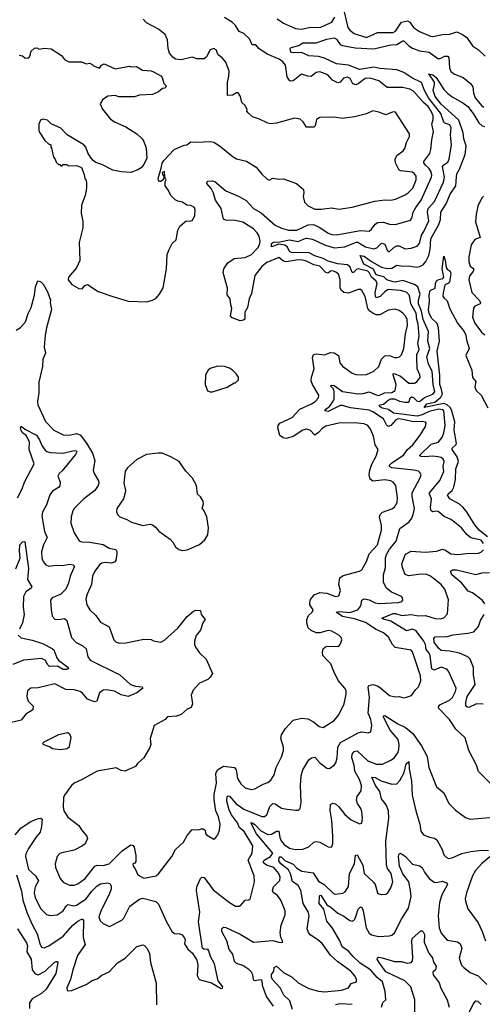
# Model space of a CAD drawing. Extents: x 2086813 to 2278017, y 548126 to 753336.
# Tile 325 of 461: x 2183092 to 2186936, y 694029 to 702204. Entities that reach past the tile are written whole.
import ezdxf

# ---------------------------------------------------------------- set-up
doc = ezdxf.new("R2010")
doc.units = 0

msp = doc.modelspace()

# ---------------------------------------------------------------- linework, layer by layer
at = {"layer": '0CON10XD'}
for points in [[(2185776.9, 702315), (2185818, 702138), (2185835.9, 702115.9), (2185870, 702090), (2185975, 702056), (2186065, 702096.9), (2186195, 702098.2), (2186215, 702108.5), (2186225.6, 702124.4), (2186265, 702181.9), (2186315, 702195.4), (2186335, 702182.5), (2186365, 702138.5), (2186414.2, 702104.2), (2186505, 702067.1), (2186525.4, 702064.6), (2186605, 702081.5), (2186665, 702083.6), (2186725, 702102.7), (2186771.8, 702081.8), (2186806, 702055), (2186855, 701986.2), (2186905, 701954.2), (2186959.7, 701899.7)], [(2183492.6, 695582.6), (2183583.2, 695513.2), (2183605, 695476.7), (2183650, 695425), (2183656, 695405), (2183637.5, 695362.5), (2183615, 695343.8), (2183545, 695308), (2183442.3, 695287.7), (2183425, 695280), (2183403.8, 695255), (2183387.5, 695195), (2183390.8, 695165), (2183427.5, 695075), (2183455, 695043.8), (2183505, 695017.5), (2183545, 695019.4), (2183575, 695029.4), (2183635.7, 695075), (2183716, 695175), (2183735, 695184.4), (2183785, 695182.2), (2183835, 695194.4), (2183945, 695302), (2184015, 695352.5), (2184035, 695347.5), (2184042.5, 695335), (2184056.4, 695263.6), (2184056.4, 695213.6), (2184049.3, 695200.7), (2184033.3, 695195), (2184034.2, 695175), (2184053.2, 695153.2), (2184075, 695104), (2184124.1, 695075.9), (2184225, 695096.9), (2184245, 695111.1), (2184355.6, 695255), (2184386, 695315), (2184453.8, 695375), (2184485, 695431.2), (2184525, 695480), (2184575, 695478), (2184602.7, 695487.3), (2184617.5, 695485), (2184633.3, 695475), (2184636, 695446), (2184643.3, 695435), (2184705, 695401.2), (2184715, 695402.5), (2184740, 695435), (2184752, 695475), (2184756.7, 695525), (2184744.4, 695585), (2184721.1, 695635), (2184707.1, 695727.1), (2184709.1, 695770.9), (2184726.7, 695865), (2184722.7, 695945), (2184735, 695975.6), (2184785, 696006.2), (2184876.2, 695995), (2184892.2, 695975), (2184902.7, 695905), (2184929.5, 695859.5), (2184965, 695826.9), (2185015, 695811.4), (2185045, 695819.4), (2185115, 695858.1), (2185155, 695871.9), (2185179.4, 695890.6), (2185207.5, 695935), (2185222.5, 695995), (2185266.9, 696083.1), (2185284.4, 696135), (2185284.4, 696165), (2185263.3, 696235), (2185266.9, 696265), (2185297.5, 696315), (2185365, 696387.1), (2185434.1, 696404.1), (2185485, 696400), (2185534.3, 696374.3), (2185580, 696335), (2185615, 696327.5), (2185705, 696386.2), (2185745, 696433.8), (2185787.1, 696525), (2185806, 696605), (2185804, 696635), (2185794.3, 696654.3), (2185738, 696718), (2185701.1, 696791.1), (2185677.5, 696855), (2185645, 696890), (2185611.2, 696925), (2185607, 696953), (2185615, 696980), (2185633, 696997), (2185648.3, 697001.7), (2185740.7, 696999.3), (2185757.7, 697022.3), (2185770, 697055), (2185763.3, 697075), (2185745, 697093.8), (2185685, 697127.1), (2185655, 697131.4), (2185585, 697114), (2185555, 697114.2), (2185515, 697131.4), (2185489.2, 697155), (2185477.6, 697197.6), (2185477.3, 697225), (2185493.1, 697256.9), (2185521.9, 697285), (2185529.4, 697305), (2185503.7, 697345), (2185501.9, 697365), (2185509.7, 697390.3), (2185540.2, 697429.8), (2185585, 697447.1), (2185645, 697443.3), (2185715, 697415.7), (2185745, 697421.2), (2185758.6, 697465), (2185742.9, 697515), (2185751.3, 697568.7), (2185780.7, 697589.3), (2185915, 697624.2), (2185935, 697636), (2185973.6, 697705), (2185995, 697770), (2186065.4, 697845), (2186076.7, 697885), (2186098.9, 697965), (2186097.7, 698005), (2186082.2, 698075), (2186086.7, 698095), (2186106, 698114), (2186185, 698143.8), (2186205, 698157.8), (2186229.2, 698195), (2186231.3, 698235), (2186216.1, 698336.1), (2186195.3, 698365.3), (2186175, 698375.4), (2186125, 698382.3), (2186025, 698373.5), (2186005, 698388.8), (2185997.1, 698425), (2186001.8, 698465), (2186017.7, 698512.3), (2186055, 698578.8), (2186070.8, 698635), (2186046.9, 698675), (2186031.1, 698745), (2186006.7, 698805), (2185984.6, 698834.6), (2185955, 698848.9), (2185875, 698855.5), (2185745, 698854.4), (2185635, 698829.5), (2185605, 698810), (2185574.1, 698775.9), (2185545, 698754), (2185506.2, 698795), (2185475, 698803.1), (2185443.8, 698795), (2185365, 698743.3), (2185305, 698725.6), (2185281.7, 698731.7), (2185255, 698752), (2185238, 698815), (2185239.2, 698835), (2185252.5, 698855), (2185355, 698900.6), (2185420.8, 698969.1), (2185517.8, 699015), (2185546.7, 699035), (2185574.3, 699065), (2185576.6, 699086.6), (2185524.7, 699174.8), (2185514.7, 699205), (2185517.2, 699235), (2185538.4, 699305), (2185524.2, 699395), (2185534.5, 699425), (2185555, 699430), (2185625, 699420), (2185675, 699440.6), (2185705, 699438.6), (2185742, 699415), (2185753.3, 699355), (2185775, 699328.1), (2185855, 699268.6), (2185885, 699258.6), (2185935.5, 699255.5), (2185972.4, 699257.6), (2186036, 699285), (2186075, 699324), (2186098.9, 699385), (2186125, 699412.2), (2186164.5, 699414.5), (2186205, 699400), (2186225, 699399.2), (2186246.7, 699405), (2186265, 699420), (2186282.7, 699475), (2186298, 699595), (2186313.9, 699665), (2186312.5, 699715), (2186300.1, 699740.1), (2186275, 699766.7), (2186245, 699788.1), (2186209.3, 699799.3), (2186155, 699791.5), (2186085, 699752.5), (2186055, 699753.6), (2186025, 699766.4), (2186002.5, 699782.5), (2185985.3, 699805.3), (2185963.6, 699905), (2185935, 699956.2), (2185925, 699963.8), (2185905, 699964), (2185825, 699933.1), (2185785, 699939.1), (2185765.5, 699955), (2185755.4, 699975), (2185755.3, 700045.3), (2185740.5, 700090.5), (2185718.5, 700108.5), (2185695, 700117.5), (2185675, 700114.5), (2185655, 700100.4), (2185635, 700105.3), (2185585, 700156.7), (2185535, 700169.4), (2185475, 700199.8), (2185445, 700208.1), (2185405, 700210.9), (2185305, 700192.4), (2185285, 700199.4), (2185245, 700228.5), (2185145, 700186.7), (2185103.4, 700155), (2185045, 700080), (2185019.5, 699930.5), (2184998, 699885), (2184984, 699815), (2184964, 699775), (2184961.7, 699718.3), (2184951.7, 699708.3), (2184924.1, 699704.1), (2184857.3, 699727.3), (2184843.8, 699745), (2184856.2, 699805), (2184846.2, 699835), (2184841.2, 699885), (2184815, 699920), (2184818.6, 699975), (2184783.9, 700106.1), (2184788, 700135), (2184821.4, 700185), (2184875, 700221.1), (2184965, 700228.7), (2185017.3, 700255), (2185069.9, 700310.1), (2185084, 700335), (2185089.4, 700365), (2185082.4, 700405), (2185065, 700434.6), (2185035, 700465.9), (2184945, 700521.4), (2184883.3, 700536.7), (2184805, 700540.6), (2184787.1, 700547.1), (2184765, 700636), (2184718.5, 700705), (2184702.8, 700762.8), (2184682.2, 700802.2), (2184646.7, 700845), (2184646.7, 700855), (2184655, 700863.3), (2184695, 700865.8), (2184715, 700860), (2184805, 700782.9), (2184915, 700735.7), (2184975, 700702.9), (2185036.2, 700636.2), (2185098.8, 700598.8), (2185215, 700498.9), (2185266.8, 700473.2), (2185326.7, 700456.7), (2185395, 700457), (2185490.2, 700499.8), (2185534.3, 700504.3), (2185585, 700478.3), (2185655, 700430.3), (2185685, 700419.1), (2185725, 700416.5), (2185925, 700453.3), (2185995, 700448.1), (2186015, 700464.3), (2186045, 700507.1), (2186069.2, 700520.8), (2186115, 700523.2), (2186165, 700507.3), (2186215.4, 700504.6), (2186340.3, 700539.7), (2186351.4, 700555), (2186360.5, 700605), (2186382.5, 700645), (2186428.6, 700705), (2186513.3, 700895), (2186516.5, 700916.5), (2186508.9, 700945), (2186491, 700971), (2186462.9, 700995), (2186450.4, 701015), (2186450.9, 701025), (2186498.5, 701091.5), (2186509.2, 701125), (2186515.3, 701205), (2186529.2, 701275), (2186516.4, 701335), (2186526.7, 701375), (2186527.2, 701405), (2186510.2, 701445), (2186485, 701483.1), (2186446.4, 701516.4), (2186365, 701611.2), (2186335, 701627.7), (2186275, 701641.8), (2186145, 701641.8), (2186077.1, 701697.1), (2186005, 701718.4), (2185962.9, 701715), (2185905, 701670), (2185885, 701663.6), (2185861.5, 701671.5), (2185837.1, 701715), (2185815, 701725.5), (2185781.4, 701718.6), (2185754.5, 701685.5), (2185735, 701679.2), (2185690.6, 701700.6), (2185652, 701745), (2185585, 701770.6), (2185555, 701765.6), (2185515, 701732), (2185485.6, 701735.6), (2185435, 701751.2), (2185365, 701695.7), (2185345, 701694.4), (2185335, 701700), (2185315, 701730), (2185300.4, 701825), (2185279.5, 701855), (2185247.1, 701875), (2185147.8, 701917.8), (2185078.6, 701965), (2185055, 701996), (2185023.7, 701993.7), (2185000.8, 702045), (2184955, 702088), (2184914.6, 702104.6), (2184884.5, 702155), (2184860.8, 702180.8), (2184795, 702222.7)], [(2185423, 701377), (2185375, 701386), (2185226.1, 701343.9), (2185175, 701340), (2185153.6, 701343.6), (2185085, 701376.7), (2185026.4, 701396.4), (2184990.7, 701430.7), (2184980, 701445), (2184982.5, 701455), (2184965, 701490), (2184937.5, 701515), (2184927, 701567), (2184907.5, 701597.5), (2184895, 701597.5), (2184861.7, 701578.3), (2184820, 701575), (2184818.3, 701681.7), (2184831.1, 701735), (2184832.9, 701775), (2184805, 701850), (2184776, 701886), (2184742.7, 701912.7), (2184725, 701952.5), (2184705, 701963.3), (2184675, 701952), (2184644, 701896), (2184625, 701877.5), (2184565, 701880), (2184525, 701893.3), (2184435, 701870.8), (2184387, 701877), (2184365, 701891.2), (2184337, 701927), (2184326.9, 701965), (2184321.4, 702035), (2184299.8, 702079.8), (2184246.2, 702126.2), (2184145, 702177.1), (2184117.8, 702207.8)], [(2185231.2, 702211.2), (2185285, 702174.6), (2185385, 702131.5), (2185435, 702124.3), (2185495, 702137.7), (2185595, 702142.4), (2185685, 702183.4), (2185709.7, 702225)], [(2185315, 695650), (2185385, 695640), (2185407.7, 695642.3), (2185423.9, 695656.1), (2185430.6, 695705), (2185425.5, 695845), (2185430.4, 695925), (2185445.7, 695975), (2185495, 696060), (2185515.7, 696074.3), (2185545, 696081.2), (2185584.7, 696034.7), (2185645, 695988.8), (2185665, 695986.2), (2185705.5, 696014.5), (2185719.2, 696035), (2185730, 696075), (2185736.2, 696165), (2185758.3, 696201.7), (2185905, 696282.3), (2185935, 696290.4), (2185986.9, 696283.1), (2186009.4, 696290.6), (2186018.5, 696345), (2186009.1, 696395), (2185988.4, 696445), (2185997.7, 696575), (2185987, 696663), (2185994.4, 696675.6), (2186025, 696684.4), (2186065, 696672.9), (2186092, 696655), (2186165, 696592), (2186211.7, 696581.7), (2186245.9, 696585.9), (2186285, 696573.8), (2186305, 696578.8), (2186347.3, 696592.7), (2186380, 696640), (2186405.6, 696664.4), (2186424.5, 696715), (2186423.2, 696755), (2186356.7, 696955), (2186345, 696970), (2186212, 696992), (2186189.5, 697015), (2186157, 697077), (2186115, 697113.5), (2186055, 697140), (2185965, 697198.3), (2185875, 697230.5), (2185775, 697247.7), (2185721.2, 697285), (2185749.6, 697290.4), (2185835, 697282.8), (2185900.9, 697305), (2185926.2, 697336.2), (2185935, 697384), (2185955, 697394.5), (2185995, 697386.6), (2186045, 697361.8), (2186075, 697355.4), (2186240, 697365), (2186266.8, 697373.2), (2186275.8, 697384.2), (2186273.8, 697405), (2186265, 697416), (2186180.2, 697450.2), (2186136.7, 697486.7), (2186115.4, 697535), (2186115.3, 697594.7), (2186130.8, 697655), (2186132.6, 697735), (2186141.8, 697768.2), (2186165, 697807.7), (2186220, 697875), (2186251.9, 697978.1), (2186329.4, 698035), (2186350.6, 698065), (2186361.5, 698095), (2186372.5, 698145), (2186352, 698245), (2186353.5, 698275), (2186420.7, 698399.3), (2186427.1, 698425), (2186418, 698445), (2186405.4, 698455.4), (2186366.5, 698463.5), (2186183.3, 698483.3), (2186165.6, 698495), (2186165.5, 698505), (2186183.5, 698525), (2186280.8, 698589.2), (2186314, 698636), (2186359.1, 698675), (2186419.4, 698755), (2186462.9, 698825), (2186469.2, 698855), (2186463.1, 698863.1), (2186438.1, 698868.1), (2186364, 698864), (2186275, 698885.7), (2186235, 698888.8), (2186215, 698880), (2186175, 698833.9), (2186155, 698826.9), (2186141.1, 698841.1), (2186115, 698889.8), (2186025, 698949.1), (2185995, 698961.5), (2185841.6, 698981.6), (2185775, 699001.2), (2185755, 698999.2), (2185655, 698950.2), (2185627.1, 698955), (2185635, 698970.9), (2185667.3, 698992.7), (2185695, 699031.2), (2185704.3, 699055), (2185705.7, 699115.7), (2185698.3, 699138.3), (2185676, 699165), (2185685, 699170.6), (2185705.8, 699165.8), (2185775, 699117.9), (2185905, 699098.3), (2185945, 699101.2), (2185995.2, 699115.2), (2186055, 699088.1), (2186075, 699084.8), (2186123.6, 699106.4), (2186185, 699109.8), (2186212.9, 699125), (2186219.7, 699175), (2186194.2, 699255), (2186195.5, 699264.5), (2186202.7, 699267.3), (2186255.3, 699245), (2186325, 699184.6), (2186372.9, 699187.1), (2186395, 699199.2), (2186419.4, 699235), (2186416.7, 699255), (2186394.7, 699305), (2186390.5, 699395), (2186392.4, 699425), (2186410.6, 699465), (2186399.2, 699515), (2186412.3, 699575), (2186404.3, 699675.7), (2186391, 699715), (2186385, 699767.1), (2186342, 699845), (2186330.3, 699915), (2186305, 699940.5), (2186255.6, 699955.6), (2186155, 699964.7), (2186125.9, 699945), (2186087.2, 699905), (2186055, 699893.9), (2186047.6, 699907.6), (2186046.3, 699935), (2186061.2, 700015), (2186050.8, 700035), (2186015.1, 700065), (2185997.1, 700105), (2185986, 700115), (2185905, 700136.3), (2185889.8, 700130.2), (2185865, 700105.5), (2185855, 700104.4), (2185837.8, 700147.8), (2185815, 700168.3), (2185735, 700175.5), (2185655, 700197.7), (2185615, 700221.6), (2185545, 700243.5), (2185497.3, 700267.3), (2185349.8, 700269.8), (2185335, 700280.3), (2185316.1, 700316.1), (2185295, 700330.4), (2185245, 700340.6), (2185185, 700318.6), (2185183.7, 700346.3), (2185202.1, 700357.9), (2185255, 700358.6), (2185335, 700375.9), (2185405, 700362), (2185455, 700385.4), (2185475, 700388.5), (2185525, 700382.3), (2185624.5, 700335), (2185705, 700310.7), (2185795, 700316.6), (2185895, 700358.6), (2185965, 700316.6), (2186035, 700300.5), (2186059.2, 700310.8), (2186095, 700345.6), (2186105, 700347.8), (2186125, 700338.6), (2186145, 700289.2), (2186155, 700278.6), (2186165, 700277.8), (2186204.4, 700315), (2186225, 700325.8), (2186245.6, 700325.6), (2186295, 700301.1), (2186345, 700305.6), (2186395, 700324.4), (2186413.5, 700345), (2186431.2, 700415), (2186449.4, 700445), (2186492.6, 700535), (2186480.3, 700605), (2186485.3, 700635), (2186537.3, 700695), (2186613.4, 700855), (2186620.6, 700895), (2186605.9, 700984.1), (2186615, 700998.5), (2186648.3, 701021.7), (2186660, 701045), (2186680.8, 701165), (2186672.5, 701245), (2186678.2, 701305), (2186665, 701331.5), (2186625, 701343.2), (2186615, 701353.3), (2186590.9, 701425), (2186489.8, 701555), (2186456.5, 701615), (2186430.8, 701680.8), (2186351.5, 701721.5), (2186285, 701764.8), (2186225, 701787.4), (2186085, 701798.8), (2186035, 701808.5), (2185915, 701790.2), (2185824.8, 701825.2), (2185725, 701836.5), (2185625, 701884.7), (2185575, 701896.8), (2185495, 701902.9), (2185435, 701931.5), (2185365, 701927.1), (2185346.2, 701935), (2185340.6, 701965), (2185347.2, 701972.8), (2185410.5, 701989.5), (2185445, 702011.8), (2185555, 702011.2), (2185645, 702040.7), (2185705, 702053.3), (2185725, 702042.9), (2185755, 701997.5), (2185775, 701988.4), (2185880.4, 701970.4), (2186025, 701961.8), (2186044.7, 701965.3), (2186175, 701993.8), (2186225, 701997.1), (2186275, 702027.2), (2186285, 702027.5), (2186325, 701985.4), (2186355, 701967.3), (2186413.7, 701946.3), (2186495, 701933.2), (2186565, 701880.9), (2186585, 701882.1), (2186625, 701901.2), (2186650.3, 701900.3), (2186658.8, 701888.8), (2186663.2, 701805), (2186675, 701772.5), (2186705, 701750.8), (2186777.5, 701725), (2186838.9, 701675), (2186857.3, 701645), (2186863.6, 701593.6), (2186877.8, 701555), (2186929.9, 701489.9), (2186947.4, 701477.4)], [(2183088.3, 701908.3), (2183115, 701902.5), (2183135, 701886.7), (2183160, 701885), (2183173.3, 701895), (2183182.5, 701915), (2183185, 701940), (2183215, 701966.7), (2183235, 701970), (2183255, 701960), (2183295, 701967.5), (2183355, 701962.5), (2183440, 701905), (2183464.2, 701874.2), (2183500, 701855), (2183605, 701852.5), (2183645, 701837.5), (2183675, 701842.5), (2183695, 701832.5), (2183705, 701820), (2183755, 701802.5), (2183773.6, 701826.4), (2183795, 701837.5), (2183885, 701796.2), (2184005, 701817.5), (2184015, 701812.5), (2184063.6, 701813.6), (2184112.5, 701785), (2184185, 701780), (2184205, 701770), (2184265, 701737.5), (2184277.5, 701725), (2184290, 701675), (2184310, 701655), (2184300, 701635), (2184278.3, 701631.7), (2184246.1, 701603.9), (2184196.1, 701583.9), (2184087, 701577), (2184045, 701563.3), (2183916.4, 701563.6), (2183885, 701573.3), (2183825, 701567.5), (2183780.7, 701539.3), (2183762.5, 701505), (2183781.7, 701461.7), (2183848.3, 701378.3), (2183885, 701353.3), (2183973.6, 701313.6), (2184065.8, 701255.8), (2184110, 701215), (2184125, 701192.5), (2184143, 701137), (2184150, 701055), (2184125, 701002.5), (2184102.5, 700975), (2184074.1, 700955.9), (2184015, 700935.8), (2183935, 700939.2), (2183867.5, 700955), (2183775, 701000), (2183725, 701017.5), (2183703.6, 701033.6), (2183681.7, 701061.7), (2183658.3, 701098.3), (2183641.2, 701145), (2183625, 701163.3), (2183487, 701247), (2183433, 701303), (2183355, 701340), (2183325, 701370), (2183285, 701377.5), (2183265, 701370), (2183252.5, 701335), (2183252.5, 701285), (2183260, 701265), (2183301.7, 701201.7), (2183331.7, 701171.7), (2183350, 701165), (2183350, 701145), (2183357, 701137), (2183373, 701063), (2183387, 701047), (2183395, 701020), (2183415, 701000), (2183425, 701000), (2183435, 700990), (2183445, 700990), (2183455, 701000), (2183485, 701000), (2183495, 700990), (2183565, 700992.5), (2183605, 700977.5), (2183629.3, 700919.3), (2183632.5, 700885), (2183642.5, 700875), (2183648.8, 700855), (2183648.8, 700805), (2183636.2, 700745), (2183606.7, 700665), (2183603.6, 700596.4), (2183617.7, 700527.7), (2183618, 700475), (2183587.1, 700355), (2183591.4, 700205), (2183565, 700143.8), (2183498, 700065), (2183495, 700042.5), (2183526, 700005), (2183585, 699970.6), (2183611.2, 699968.8), (2183635, 699997.5), (2183655, 700005.6), (2183745, 699947.5), (2183865, 699906.2), (2183993.6, 699866.4), (2184145, 699862), (2184195, 699874), (2184222.3, 699887.7), (2184253.8, 699925), (2184283.9, 699976.1), (2184312.5, 700135), (2184317, 700253), (2184333.3, 700295), (2184360, 700345), (2184393.3, 700375), (2184406.7, 700455), (2184421.7, 700488.3), (2184475, 700532.5), (2184505, 700530), (2184525, 700537.5), (2184546.7, 700575), (2184551.2, 700625), (2184543.9, 700643.9), (2184515, 700660), (2184480, 700665), (2184445, 700690), (2184405, 700697.5), (2184385, 700707.5), (2184347.5, 700745), (2184330, 700785), (2184302.5, 700825), (2184302.5, 700857.5), (2184310, 700875), (2184297.5, 700897.5), (2184295, 700942.5), (2184277.5, 700935), (2184278.3, 700918.3), (2184290, 700905), (2184290, 700885), (2184279.3, 700870.7), (2184265, 700860), (2184255, 700860), (2184245, 700870), (2184243.3, 700885), (2184269.2, 700970.8), (2184275, 701012.5), (2184289.2, 701035), (2184376.7, 701125), (2184459.3, 701160.7), (2184480, 701165), (2184515, 701190), (2184565, 701186.2), (2184675, 701192), (2184705, 701186.2), (2184748.8, 701158.8), (2184865, 701063.8), (2184895, 701048.8), (2184977.7, 701027.7), (2185058.3, 700978.3), (2185105, 700920), (2185145, 700882.5), (2185165, 700872.5), (2185195, 700887.5), (2185245, 700880), (2185285, 700882.5), (2185392.3, 700842.3), (2185450, 700795), (2185453.8, 700765), (2185448.8, 700735), (2185459.3, 700689.3), (2185489.3, 700659.3), (2185545, 700631.2), (2185595, 700629.2), (2185685, 700642), (2185745, 700630.8), (2185855, 700647.8), (2186043.6, 700696.4), (2186125, 700709.2), (2186175, 700706), (2186215, 700713.3), (2186295, 700748.5), (2186319.2, 700765), (2186359.1, 700805), (2186385.5, 700875), (2186385.6, 700905), (2186373.8, 700923.8), (2186355, 700936.5), (2186257.5, 700947.5), (2186245, 700954.2), (2186214.5, 701014.5), (2186212.7, 701045), (2186224.4, 701075), (2186278.6, 701115), (2186292.9, 701135), (2186305.8, 701185), (2186330.8, 701235), (2186332, 701255), (2186215, 701436.2), (2186195, 701437.5), (2186135, 701412.5), (2186075, 701436.7), (2186025, 701447.1), (2185975, 701422), (2185874.2, 701395.8), (2185775, 701384.2), (2185705, 701394.3), (2185585, 701390.8), (2185558.8, 701375), (2185546.4, 701323.6), (2185535, 701310), (2185475, 701310), (2185446.4, 701356.4), (2185423, 701377)], [(2186945.3, 697855), (2186925, 697881.5), (2186841.8, 697901.8), (2186808.3, 697928.3), (2186762.5, 697985), (2186705, 698032.7), (2186674.2, 698055), (2186620.1, 698080.1), (2186569.2, 698119.2), (2186555, 698123.5), (2186525, 698117.5), (2186510, 698125), (2186504.2, 698154.2), (2186512.5, 698225), (2186496.5, 698265), (2186498.2, 698275), (2186581.8, 698378.2), (2186615, 698452.5), (2186611.3, 698495), (2186618.2, 698535), (2186611.6, 698555), (2186595, 698567.6), (2186566.2, 698575), (2186525, 698578.9), (2186453, 698573), (2186426.2, 698576.2), (2186414.3, 698585), (2186510.9, 698679.1), (2186571.1, 698695), (2186602.8, 698737.2), (2186616.9, 698773.1), (2186628.6, 698835), (2186617.1, 698955), (2186605, 698965.2), (2186575, 698969), (2186495, 698951.1), (2186436.6, 698923.4), (2186395, 698911.7), (2186197.2, 698937.2), (2186156.3, 698966.3), (2186105, 698978.5), (2186078.1, 698995), (2186086.7, 699005), (2186115, 699011.8), (2186154, 699046), (2186175, 699055.7), (2186205, 699054.9), (2186247.6, 699037.6), (2186295, 699028), (2186320.8, 699029.2), (2186328.9, 699035), (2186337.5, 699065), (2186346.6, 699073.4), (2186365, 699067.2), (2186395, 699036.5), (2186415, 699034.3), (2186455, 699065.6), (2186525, 699093.4), (2186542, 699115), (2186528.3, 699175), (2186519.7, 699285), (2186489.8, 699345), (2186475.7, 699405), (2186498.8, 699475), (2186483.5, 699535), (2186489, 699615), (2186443.1, 699715), (2186430.2, 699785), (2186405.7, 699844.3), (2186405.2, 699875), (2186418.8, 699925), (2186399.6, 699985), (2186372.1, 700005), (2186275, 700037.2), (2186215.7, 700024.3), (2186195, 700027.1), (2186142.7, 700042.7), (2186118.9, 700068.9), (2186094.2, 700074.2), (2186055, 700084.5), (2186032, 700132), (2185952.8, 700175), (2185920, 700245), (2185955, 700239.1), (2186015, 700196.4), (2186099.7, 700149.7), (2186145, 700138.8), (2186185, 700141.7), (2186225, 700164.7), (2186275, 700156.2), (2186325, 700159.2), (2186385, 700148), (2186416.9, 700155), (2186445, 700169.6), (2186467.2, 700195), (2186492.4, 700245), (2186502.5, 700295), (2186509.1, 700385), (2186575.6, 700504.4), (2186588.8, 700545), (2186590, 700605), (2186635.3, 700675), (2186670, 700755), (2186715.2, 700824.8), (2186720, 700900), (2186724.1, 700925), (2186747.2, 700962.8), (2186794.7, 701085), (2186803, 701155), (2186781.5, 701215), (2186777, 701265), (2186739.5, 701369.5), (2186595, 701503.1), (2186544.5, 701565), (2186526.4, 701615), (2186539.2, 701665), (2186537.8, 701685), (2186492.5, 701755), (2186525, 701745.5), (2186553.5, 701725), (2186617.5, 701625), (2186650.1, 701590.1), (2186685, 701562.2), (2186774.1, 701514.1), (2186815, 701484.1), (2186861, 701425), (2186907.2, 701347.2), (2186935, 701321.1), (2186955, 701316.2)], [(2186945, 700739.8), (2186930.5, 700725), (2186899.8, 700655), (2186884.1, 700585), (2186878.8, 700525), (2186916.9, 700395), (2186875, 700379.2), (2186843.9, 700335), (2186823.9, 700236.1), (2186824.2, 700195.8), (2186835, 700158.1), (2186864.3, 700134.3), (2186858.8, 700115), (2186830.7, 700075), (2186823.9, 700045), (2186847.4, 699937.4), (2186908.5, 699875), (2186920, 699855), (2186917.5, 699845), (2186875, 699824), (2186862.2, 699807.8), (2186855.6, 699734.4), (2186873.3, 699685), (2186928.3, 699608.3), (2186957.8, 699587.8)], [(2186979.6, 697909.6), (2186911.9, 697961.9), (2186875, 698008.7), (2186805, 698120), (2186775, 698156.2), (2186745, 698181.5), (2186665.6, 698225), (2186646.5, 698255), (2186652.1, 698267.9), (2186685.3, 698294.7), (2186698.2, 698321.8), (2186711.7, 698385), (2186715.9, 698475), (2186738.5, 698535), (2186727.7, 698575), (2186684.4, 698635), (2186685.5, 698645), (2186716.1, 698673.9), (2186720.3, 698685), (2186701.3, 698795), (2186707.4, 698865), (2186679.3, 698965), (2186667.9, 698985), (2186645, 699005.4), (2186616.5, 699016.5), (2186453.9, 698983.9), (2186475, 699014.1), (2186540.7, 699029.3), (2186590.6, 699069.4), (2186603.9, 699096.1), (2186594.4, 699144.4), (2186583.4, 699175), (2186583.7, 699253.7), (2186561.9, 699451.9), (2186581.3, 699535), (2186572.1, 699645), (2186560.6, 699680.6), (2186515, 699724.5), (2186495, 699766.2), (2186489.6, 699795), (2186496.5, 699865), (2186494.4, 699915.6), (2186503.8, 699956.2), (2186543.3, 699975), (2186547, 700013), (2186555.8, 700034.2), (2186574, 700046), (2186608.8, 700055), (2186617.1, 700065), (2186602, 700135), (2186615, 700240), (2186626.8, 700206.8), (2186636, 700145), (2186645, 700131.2), (2186670, 700115), (2186673.1, 700095), (2186663, 700027), (2186653.7, 700016.3), (2186625, 700003.3), (2186609.4, 699935), (2186609.2, 699909.2), (2186620.3, 699890.3), (2186645, 699870), (2186666.4, 699803.6), (2186728.5, 699685), (2186783.8, 699615), (2186800, 699585), (2186805.5, 699545), (2186827.1, 699475), (2186797.8, 699415), (2186848.9, 699295), (2186853.4, 699233.4), (2186880.8, 699200.8), (2186873.3, 699155), (2186885.4, 699125.4), (2186925.3, 699085.3), (2186980.8, 698980.8)], [(2183064, 699625), (2183100.5, 699649.5), (2183141.2, 699695), (2183162.5, 699765), (2183186.8, 699813.2), (2183214.4, 699915.6), (2183223.3, 699985), (2183244.1, 700035.9), (2183265, 700028.8), (2183287.9, 700007.9), (2183325, 699943.3), (2183347.5, 699875), (2183346.1, 699853.9), (2183357.8, 699797.8), (2183315.5, 699644.5), (2183305.6, 699585), (2183297.1, 699485), (2183305.7, 699435), (2183285.4, 699384.6), (2183283.1, 699325), (2183251.1, 699195), (2183251.6, 699105), (2183240.8, 699035), (2183242.2, 699005), (2183307.1, 698867.1), (2183375, 698795.5), (2183455, 698756.2), (2183505, 698754.6), (2183565, 698768.7), (2183595, 698757.5), (2183648.3, 698688.3), (2183697.2, 698605), (2183717.1, 698542.9), (2183702.5, 698465), (2183712, 698435), (2183746.7, 698375), (2183750.6, 698355), (2183745.6, 698335), (2183718.1, 698295), (2183624.4, 698225), (2183545.7, 698145), (2183533.1, 698125), (2183518.9, 698075), (2183517.8, 698025), (2183544.7, 697944.7), (2183587, 697877), (2183605, 697869.5), (2183675, 697866.1), (2183785, 697847.3), (2183835, 697815.6), (2183890, 697805), (2183898.6, 697788.6), (2183898.8, 697768.8), (2183890, 697715), (2183880.3, 697699.7), (2183855, 697691.4), (2183805, 697698.5), (2183775, 697692.7), (2183755, 697678.1), (2183715.5, 697625), (2183698.2, 697585), (2183687.9, 697515), (2183653.1, 697435), (2183642.7, 697392.7), (2183650.6, 697345), (2183675, 697303.8), (2183725, 697256), (2183765, 697200.8), (2183835, 697162), (2183875, 697053.8), (2183895, 697036), (2183925, 697028.6), (2183975, 697029.4), (2184125, 697060), (2184185, 697056.7), (2184205, 697046.7), (2184265, 697036.7), (2184295, 697052.5), (2184407, 697153), (2184485, 697249.2), (2184535.9, 697294.1), (2184555, 697301.2), (2184595, 697297.5), (2184600, 697265), (2184632.5, 697225), (2184615, 697197.5), (2184595.8, 697135), (2184560, 697090), (2184544.2, 697045), (2184544.2, 697015), (2184552, 696995), (2184587.6, 696947.6), (2184642.5, 696895), (2184693.3, 696775), (2184676.2, 696745), (2184655, 696726.2), (2184585, 696695.8), (2184533.4, 696636.6), (2184518, 696595), (2184528, 696525), (2184516, 696494), (2184485, 696480), (2184434.4, 696435.6), (2184395, 696420.8), (2184320, 696415), (2184300, 696395), (2184210, 696345), (2184176.7, 696235), (2184181.2, 696185), (2184175, 696162.5), (2184123.8, 696075), (2184070.3, 696029.7), (2184055.7, 696004.3), (2183965, 695966), (2183935, 695969.2), (2183895, 695992), (2183735, 695966), (2183612.5, 695895), (2183545, 695866), (2183523, 695847), (2183464.5, 695765.5), (2183456, 695745), (2183453, 695667), (2183458.1, 695635), (2183492.6, 695582.6)], [(2184695, 699113.3), (2184815, 699152.5), (2184875, 699190), (2184885, 699190), (2184910, 699215), (2184910, 699235), (2184895, 699260), (2184860, 699295), (2184835, 699310), (2184793, 699323), (2184735, 699327.5), (2184675, 699307.5), (2184657, 699293), (2184637.5, 699255), (2184632.5, 699175), (2184653.6, 699123.6), (2184673.6, 699113.6), (2184695, 699113.3)], [(2183075.3, 698235), (2183112.6, 698307.4), (2183133, 698365), (2183213.5, 698515), (2183170.3, 698635), (2183175.4, 698695), (2183149.6, 698749.6), (2183115.8, 698775), (2183105, 698793.8), (2183100, 698815), (2183105, 698830), (2183134.2, 698804.2), (2183231.1, 698755), (2183257.7, 698715), (2183277.9, 698667.9), (2183305, 698628.6), (2183319.1, 698619.1), (2183345, 698609.5), (2183454.6, 698604.6), (2183545, 698627.9), (2183563.8, 698625), (2183566.7, 698615), (2183555.5, 698595), (2183445, 698459.1), (2183420, 698435), (2183410, 698415), (2183427.5, 698365), (2183426.9, 698333.1), (2183415, 698319.4), (2183365, 698288.1), (2183341.9, 698258.1), (2183314.4, 698175), (2183282.7, 698115), (2183277.7, 698085), (2183298.8, 697955), (2183320.5, 697905), (2183289.1, 697845), (2183273.9, 697786.1), (2183276.6, 697736.6), (2183287.5, 697705), (2183308.7, 697678.7), (2183335, 697667.8), (2183395, 697673.6), (2183445, 697670.9), (2183505, 697682.2), (2183537.8, 697677.8), (2183547.3, 697667.3), (2183511.9, 697585), (2183499.2, 697525), (2183477.1, 697475), (2183434, 697435), (2183363.3, 697405), (2183349.2, 697385), (2183353.3, 697305), (2183362.7, 697252.7), (2183385, 697227.5), (2183417.5, 697225), (2183465, 697231.4), (2183485, 697216), (2183523.1, 697075), (2183562.6, 697032.6), (2183616.2, 697005), (2183645, 696980), (2183657.8, 696915), (2183677.5, 696885), (2183923.8, 696765), (2184014.3, 696684.3), (2184055, 696671.2), (2184110, 696665), (2184116.2, 696655), (2184065, 696614.2), (2183995, 696584.2), (2183935, 696597.8), (2183879.8, 696629.8), (2183815, 696640.5), (2183785, 696636.7), (2183755.6, 696615), (2183732.9, 696547.1), (2183715, 696541.1), (2183655, 696563.8), (2183615, 696613.3), (2183595, 696626.4), (2183545, 696639.5), (2183475, 696643.1), (2183385, 696688.9), (2183245, 696657.1), (2183186.1, 696653.9), (2183157.3, 696632.7), (2183150.6, 696585), (2183164.2, 696545), (2183203.8, 696505), (2183202, 696475), (2183145, 696437.5), (2183105, 696388.8), (2183025, 696367.5)], [(2184445, 697796.7), (2184485, 697801.2), (2184585, 697846.7), (2184630, 697885), (2184655, 697927.5), (2184661.4, 697985), (2184647.5, 698075), (2184626, 698126), (2184608.3, 698148.3), (2184620, 698185), (2184618, 698205), (2184595, 698242.5), (2184570, 698265), (2184562.5, 698335), (2184528.3, 698398.3), (2184472.5, 698455), (2184416.1, 698536.1), (2184347.5, 698575), (2184275, 698604), (2184244, 698606), (2184145, 698594.2), (2184067, 698553), (2183987.3, 698482.7), (2183970, 698455), (2183958.8, 698355), (2183971.2, 698295), (2183970, 698275), (2183953.8, 698225), (2183900, 698145), (2183897, 698117), (2183906.4, 698096.4), (2183925, 698076.7), (2183982.5, 698055), (2184021.2, 698031.2), (2184115, 698005.6), (2184175.9, 698015.9), (2184195, 698010), (2184219.7, 697989.7), (2184247.7, 697957.7), (2184341.7, 697891.7), (2184365.8, 697865.8), (2184388.3, 697828.3), (2184413.9, 697803.9), (2184445, 697796.7)], [(2183059.8, 697645), (2183097.8, 697732.2), (2183090, 697795), (2183093.3, 697845), (2183115, 697867.5), (2183135, 697872.5), (2183166.2, 697646.2), (2183157.3, 697555), (2183192.9, 697495), (2183188, 697485), (2183145, 697454.5), (2183123.1, 697415), (2183122.5, 697325), (2183129.3, 697265), (2183114.8, 697195.2), (2183091.1, 697145)], [(2187005, 695861.2), (2186905, 695962.5), (2186886.7, 696015), (2186823.1, 696135), (2186792.6, 696242.6), (2186714.6, 696314.6), (2186662.1, 696395), (2186574.5, 696485), (2186572, 696498), (2186583.1, 696515), (2186661.9, 696555), (2186687.3, 696575), (2186714.4, 696625), (2186718.6, 696655), (2186654.4, 696795), (2186641.1, 696811.1), (2186595, 696829.5), (2186535, 696803.1), (2186515.5, 696815), (2186502.6, 696922.6), (2186494.6, 696945), (2186470.5, 696975), (2186463, 697015), (2186449.3, 697045), (2186385, 697128.6), (2186355, 697144), (2186305, 697130), (2186175, 697210.8), (2186115, 697226), (2186100.8, 697235), (2186195, 697272.7), (2186215, 697274.4), (2186267.8, 697257.8), (2186345, 697264.1), (2186405, 697255.7), (2186465, 697257.5), (2186545, 697231.1), (2186585, 697228.9), (2186615, 697238.1), (2186647.9, 697272.1), (2186655, 697387.5), (2186625.6, 697475), (2186593.1, 697515), (2186504.4, 697585), (2186475, 697597.8), (2186425, 697599.3), (2186326.3, 697586.3), (2186295, 697596.2), (2186272.3, 697655), (2186267.9, 697685), (2186297.1, 697765), (2186345, 697790.8), (2186465, 697782.9), (2186555, 697791.2), (2186605, 697808.5), (2186630.1, 697800.1), (2186675, 697769.1), (2186732.6, 697762.6), (2186805, 697773.1), (2186905, 697773.3), (2186930, 697785), (2186945, 697803.3)], [(2186955.5, 697355), (2186934.4, 697385), (2186855, 697445.5), (2186817.9, 697457.9), (2186764.8, 697524.8), (2186682.5, 697595), (2186672.5, 697625), (2186687.5, 697635), (2186722.5, 697635), (2186883.1, 697596.9), (2186935, 697610.2), (2186995, 697615.3)], [(2186941.9, 696521.9), (2186887.5, 696522.5), (2186825, 696492.2), (2186807.5, 696497.5), (2186800, 696510), (2186798, 696535), (2186809.7, 696585), (2186875.4, 696685.4), (2186862.9, 696765), (2186861.5, 696825), (2186833.7, 696893.7), (2186815, 696912.9), (2186745, 696944.7), (2186665, 696960.8), (2186595, 696966.3), (2186575, 696982.9), (2186535.3, 697035), (2186533.6, 697065), (2186545, 697080), (2186645, 697082.4), (2186694.3, 697095.7), (2186815, 697109.2), (2186865, 697122.2), (2186905, 697166), (2186920.9, 697215), (2186950.9, 697265)], [(2183081.1, 697095), (2183105, 697071.6), (2183195, 697052.4), (2183283.4, 697023.4), (2183362.8, 696982.8), (2183375, 696973.3), (2183401.1, 696905), (2183416.2, 696885), (2183494, 696825), (2183497.5, 696815), (2183482.1, 696807.9), (2183455, 696809), (2183406.7, 696836.7), (2183340.6, 696835), (2183327, 696847), (2183305.4, 696885.4), (2183275, 696900.9), (2183123.7, 696886.3), (2183035, 696850.4)], [(2185672.2, 695637.8), (2185675, 695686.7), (2185695, 695698.6), (2185715, 695694.2), (2185745, 695669.4), (2185795, 695605.6), (2185845, 695561.4), (2185915, 695526.7), (2185935, 695532.5), (2185941.4, 695575), (2185934.1, 695625.9), (2185925.6, 695655), (2185900, 695695), (2185890, 695725), (2185895.7, 695755), (2185929.3, 695800.7), (2185932.7, 695845), (2185915.3, 695895), (2185876.7, 695965), (2185870, 696015), (2185852.2, 696075), (2185853.9, 696106.1), (2185871, 696129), (2185895, 696133.1), (2185985, 696049.8), (2186058.1, 696021.9), (2186107.1, 696022.9), (2186181.1, 696058.9), (2186205, 696077.5), (2186233.8, 696116.2), (2186243.5, 696145), (2186245.4, 696185), (2186236.4, 696226.4), (2186171.7, 696305), (2186115, 696412.5), (2186115.8, 696424.2), (2186125, 696426.2), (2186235, 696358.5), (2186297.4, 696327.4), (2186357.8, 696277.8), (2186430.4, 696175), (2186477.8, 696087.8), (2186492.3, 695995), (2186555, 695833.8), (2186615.7, 695785), (2186658.8, 695695), (2186712.1, 695642.1), (2186795, 695579.2), (2186835.8, 695565.8), (2187025, 695582.9)], [(2183435, 696143.8), (2183486.4, 696153.6), (2183505, 696170), (2183521.2, 696245), (2183512.5, 696265), (2183491.7, 696281.7), (2183415, 696266), (2183293.9, 696206.1), (2183282.5, 696195), (2183290, 696185), (2183345, 696166.7), (2183365, 696153.8), (2183435, 696143.8)], [(2185359, 693985), (2185337.2, 694057.2), (2185286.2, 694105), (2185257.3, 694165), (2185193.1, 694235), (2185183.3, 694255), (2185183.5, 694276.5), (2185203.8, 694305), (2185205.6, 694335), (2185225.4, 694345.4), (2185285, 694294.1), (2185355, 694253.7), (2185407, 694207), (2185495, 694159.7), (2185575, 694139.6), (2185625, 694133.8), (2185765, 694145.5), (2185823.8, 694165), (2185845, 694201.2), (2185890, 694215), (2185890, 694235), (2185876.7, 694265), (2185842.2, 694305), (2185735, 694381.8), (2185675, 694437.5), (2185605, 694533.1), (2185570, 694565), (2185506.7, 694606.7), (2185491.1, 694625), (2185481.1, 694655), (2185498.2, 694765), (2185488.1, 694798.1), (2185447.1, 694867.1), (2185429.1, 694975), (2185405.3, 695015), (2185359.9, 695049.9), (2185343.2, 695113.2), (2185324.8, 695145), (2185261.9, 695195), (2185245, 695220.6), (2185248.5, 695245), (2185255, 695253.5), (2185265, 695252.5), (2185295, 695224), (2185364, 695194), (2185395, 695160), (2185437.5, 695135), (2185531.9, 695121.9), (2185575, 695052.3), (2185623, 695023), (2185698.5, 694948.5), (2185715, 694943.9), (2185777, 694953), (2185795.8, 694964.2), (2185822.8, 695007.2), (2185832.7, 695115), (2185873.4, 695195), (2185882.2, 695267.8), (2185895, 695271.4), (2185942.9, 695185), (2185955, 695113.8), (2186033, 695043), (2186044.6, 695024.6), (2186065.9, 694955.9), (2186075, 694946.7), (2186095, 694941.2), (2186135, 694943.8), (2186150, 694955), (2186177.1, 694995), (2186191.1, 695045), (2186177.5, 695115), (2186147.6, 695157.6), (2186138.9, 695185), (2186134.7, 695384.7), (2186160, 695575), (2186156.9, 695635), (2186136.8, 695685), (2186097.9, 695735), (2186085.5, 695795), (2186048, 695845), (2186018.8, 695915), (2186045, 695912.9), (2186095, 695885.4), (2186185, 695856.9), (2186225, 695859.3), (2186251.9, 695888.1), (2186285.9, 695955), (2186304.6, 696025), (2186325, 696045.8), (2186328.5, 695985), (2186346.2, 695885), (2186353.6, 695765), (2186383.6, 695635), (2186417.9, 695525), (2186426.3, 695466.3), (2186447, 695437), (2186497.4, 695417.4)], [(2183054.8, 695435.2), (2183105, 695495.6), (2183183.9, 695546.1), (2183245, 695572.9), (2183265.6, 695575.6), (2183280, 695565), (2183274.3, 695504.3), (2183262.4, 695457.6), (2183226.2, 695415), (2183165, 695323.3), (2183145, 695279.2), (2183140.9, 695255), (2183165, 695147.5), (2183225.2, 695095.2), (2183247.7, 695055), (2183220.9, 695005), (2183213.2, 694955), (2183220.4, 694915), (2183265, 694824.4), (2183314, 694774), (2183345, 694766.7), (2183405, 694772.5), (2183454.4, 694805), (2183478.8, 694845), (2183493.2, 694856.8), (2183545, 694848), (2183565, 694852.5), (2183645, 694905.3), (2183690.8, 694969.2), (2183735, 695012.9), (2183765, 695028.5), (2183818, 695038), (2183841.4, 695031.4), (2183852.1, 695012.1), (2183851.5, 694985), (2183832.7, 694935), (2183773.1, 694815), (2183750.5, 694755), (2183762.2, 694722.2), (2183785, 694699.2), (2183835, 694676), (2183845, 694677.5), (2183941.7, 694728.3), (2183956.7, 694745), (2184007.1, 694845), (2184087.3, 694902.7), (2184115, 694910), (2184223.6, 694883.6), (2184245, 694860), (2184312.5, 694715), (2184359.6, 694629.6), (2184377.4, 694617.4), (2184423, 694613), (2184442.5, 694605), (2184460, 694585), (2184466.2, 694565), (2184462.3, 694532.3), (2184488.3, 694488.3), (2184527.5, 694455), (2184564.3, 694394.3), (2184573, 694353), (2184567.7, 694267.7), (2184583.8, 694233.8), (2184685, 694207.5), (2184765, 694160), (2184776.4, 694163.6), (2184780, 694175), (2184742.7, 694222.7), (2184712.3, 694365), (2184676.5, 694425), (2184664.5, 694474.5), (2184655, 694488), (2184625, 694484.2), (2184611.2, 694495), (2184579.2, 694715), (2184589.5, 694795), (2184562, 694975), (2184565.4, 695004.6), (2184595.8, 695075), (2184605, 695085.8), (2184625, 695082.5), (2184699.1, 694979.1), (2184835, 694873.1), (2184885, 694844.4), (2184915.7, 694844.3), (2184928.7, 694851.3), (2184965, 694893.8), (2184995, 694896), (2185006.7, 694903.3), (2185042.5, 695045), (2185041.5, 695095), (2184992, 695225), (2185024.5, 695285), (2185029.6, 695345), (2184956.9, 695465), (2184919.1, 695495), (2184901.2, 695535), (2184852.9, 695602.9), (2184831.9, 695645), (2184812.4, 695715), (2184815, 695753.3), (2184825, 695760), (2184835, 695756.7), (2184889.2, 695695), (2184955, 695648.3), (2185105, 695589.5), (2185125, 695589.4), (2185145, 695602.5), (2185169.6, 695670.4), (2185195, 695695.4), (2185215, 695693.3), (2185267, 695657), (2185315, 695650)], [(2185199.8, 694015), (2185144.1, 694095), (2185110.5, 694185), (2185106.8, 694226.8), (2185095, 694232.6), (2185041.4, 694225), (2185034.7, 694234.7), (2185030.3, 694275), (2185019.6, 694295), (2184995, 694317.7), (2184945, 694350.9), (2184895, 694369.1), (2184877.3, 694385), (2184863.2, 694445), (2184833.2, 694485), (2184813.2, 694555), (2184773.1, 694635), (2184772, 694655), (2184785, 694668.8), (2184805, 694667.1), (2184925, 694610.7), (2185034, 694544), (2185195, 694560), (2185245, 694544), (2185275, 694542.5), (2185276.2, 694555), (2185263.3, 694583.3), (2185255.7, 694625), (2185265.5, 694685), (2185297.4, 694772.6), (2185296.9, 694805), (2185262.8, 694892.8), (2185233.1, 694933.1), (2185198.5, 694958.5), (2185192, 694975), (2185202.3, 695005), (2185253.9, 695056.1), (2185256.9, 695085), (2185245, 695114.3), (2185203.7, 695163.7), (2185144.2, 695184.2), (2185117.3, 695205), (2185116.7, 695215), (2185124.6, 695225), (2185176.3, 695255), (2185194.2, 695285), (2185060, 695445), (2185013.1, 695536.9), (2185025, 695536.6), (2185045, 695523.1), (2185095, 695468.9), (2185155, 695440), (2185185, 695440.5), (2185225, 695466.8), (2185245, 695465.7), (2185252.6, 695415), (2185265.8, 695385), (2185290.3, 695355), (2185335, 695326), (2185385, 695315.4), (2185445, 695316.5), (2185495, 695337.8), (2185535, 695374.2), (2185555, 695380.8), (2185585.5, 695375.5), (2185656.4, 695336.4), (2185675, 695333.3), (2185685, 695337.5), (2185693.8, 695365), (2185694.4, 695425.6), (2185685.3, 695555.3), (2185672.2, 695637.8)], [(2186497.4, 695417.4), (2186537.5, 695407.5), (2186558.8, 695395), (2186601.4, 695315), (2186615, 695271.2), (2186635, 695250), (2186655, 695240), (2186685, 695244), (2186765, 695280), (2186841.7, 695298.3), (2186935, 695307.5), (2186986.8, 695306.8)], [(2186099.4, 694005), (2186110, 694045), (2186134.2, 694065.8), (2186128.8, 694135), (2186105.4, 694215), (2186061.1, 694251.1), (2186005.7, 694315.7), (2185920.6, 694370.6), (2185863.5, 694425), (2185825, 694471.6), (2185772.3, 694505), (2185751.1, 694555), (2185690.4, 694660.4), (2185645, 694720.6), (2185618.7, 694818.7), (2185580.9, 694865), (2185583.5, 694926.5), (2185586.4, 694933.6), (2185595, 694934), (2185643.7, 694853.7), (2185677.9, 694835), (2185735.5, 694785), (2185785, 694761.6), (2185835, 694725.9), (2185855, 694720.5), (2185865, 694724.2), (2185875.7, 694735), (2185887.8, 694767.7), (2185905, 694820.4), (2185925, 694837.5), (2185935.2, 694835.2), (2185947.4, 694805), (2185969.6, 694665), (2185995, 694618.9), (2186015, 694605.5), (2186072.2, 694592.2), (2186165, 694598.1), (2186185.5, 694604.5), (2186206.3, 694623.7), (2186267.2, 694742.8), (2186321.9, 694828.1), (2186343.8, 694925), (2186340, 694975), (2186324.1, 695045), (2186275, 695112.7), (2186247.8, 695175), (2186239.4, 695255), (2186245, 695277.5), (2186255, 695283.3), (2186298.8, 695255), (2186355, 695192.9), (2186415, 695177.8), (2186435, 695165.6), (2186455.5, 695125), (2186493.3, 695075), (2186535, 695042.7), (2186555, 695041.2), (2186605, 695052.4), (2186637.3, 695037.3), (2186646.9, 695025), (2186600.9, 694939.1), (2186580.2, 694875), (2186569, 694765), (2186576.2, 694665), (2186595, 694620.8), (2186645, 694562), (2186729.1, 694549.1), (2186751.7, 694531.7), (2186764.4, 694495), (2186743.3, 694413.3), (2186764, 694355), (2186781.2, 694335), (2186834.5, 694294.5), (2186900, 694265), (2186974.6, 694194.6)], [(2186997.2, 695252.8), (2186930.7, 695199.3), (2186880.4, 695139.6), (2186855, 695096.2), (2186805.8, 694955), (2186794, 694905), (2186796.4, 694886.4), (2186815, 694822.5), (2186902.5, 694705), (2186933.6, 694633.6), (2186962.5, 694555)], [(2183066, 695105), (2183107.2, 694967.2), (2183117.4, 694895), (2183153.5, 694785), (2183195, 694690.5), (2183237.7, 694615), (2183258.9, 694535), (2183275, 694504.2), (2183295, 694498.6), (2183334, 694515), (2183455, 694595.6), (2183533.8, 694685), (2183575, 694718.5), (2183605, 694735.6), (2183615, 694735.8), (2183622.9, 694725), (2183621.3, 694585), (2183635.4, 694525), (2183573.4, 694435), (2183532.7, 694315), (2183514.1, 694234.1), (2183484, 694165), (2183486.4, 694146.4), (2183495, 694140), (2183525, 694143.3), (2183645, 694192.5), (2183695, 694228), (2183735, 694241.2), (2183775, 694270.8), (2183835, 694298), (2183905, 694374.4), (2183968.1, 694411.9), (2184065, 694508.8), (2184115, 694522.5), (2184128.3, 694518.3), (2184152.3, 694492.3), (2184170.7, 694450.7), (2184178.5, 694375), (2184225.6, 694205.6), (2184228.5, 694025)], [(2183075, 694655.8), (2183150.3, 694540.3), (2183156.3, 694515), (2183152.2, 694465), (2183186.6, 694405), (2183195, 694316.7), (2183221.7, 694281.7), (2183245.3, 694274.7), (2183304.4, 694305), (2183375, 694374.5), (2183395.6, 694385.6), (2183405, 694383.3), (2183408.1, 694375), (2183392.2, 694285), (2183313.3, 694155), (2183275, 694119.6), (2183195.8, 694075), (2183172.7, 694042.7), (2183174.2, 693995)], [(2186375.3, 693965.3), (2186375.8, 694065.8), (2186342.9, 694175), (2186293.1, 694225), (2186135, 694298.2), (2186078.9, 694375), (2186063.1, 694405), (2186064.2, 694415), (2186075, 694420), (2186105, 694416.2), (2186205, 694384.4), (2186263.6, 694383.6), (2186310.7, 694370.7), (2186344.5, 694375.5), (2186355, 694390), (2186359.5, 694415), (2186349.5, 694550.5), (2186353.8, 694575), (2186425, 694638.8), (2186435, 694638.8), (2186445, 694630), (2186455, 694607.5), (2186451.5, 694545), (2186491.1, 694455), (2186523.1, 694415), (2186530, 694380), (2186552.7, 694345), (2186547.8, 694315), (2186524.6, 694295), (2186527.3, 694275), (2186577.2, 694207.2), (2186592.2, 694162.2), (2186643.4, 694065), (2186661, 694005)], [(2185715, 694028.1), (2185755, 694037), (2185855, 694029.1)], [(2186815, 693939.4), (2186860.8, 694029.2), (2186882.7, 694057.3), (2186897.5, 694055), (2186926.8, 694026.8)]]:
    msp.add_lwpolyline(points, dxfattribs=at)

doc.saveas('drawing.dxf')
